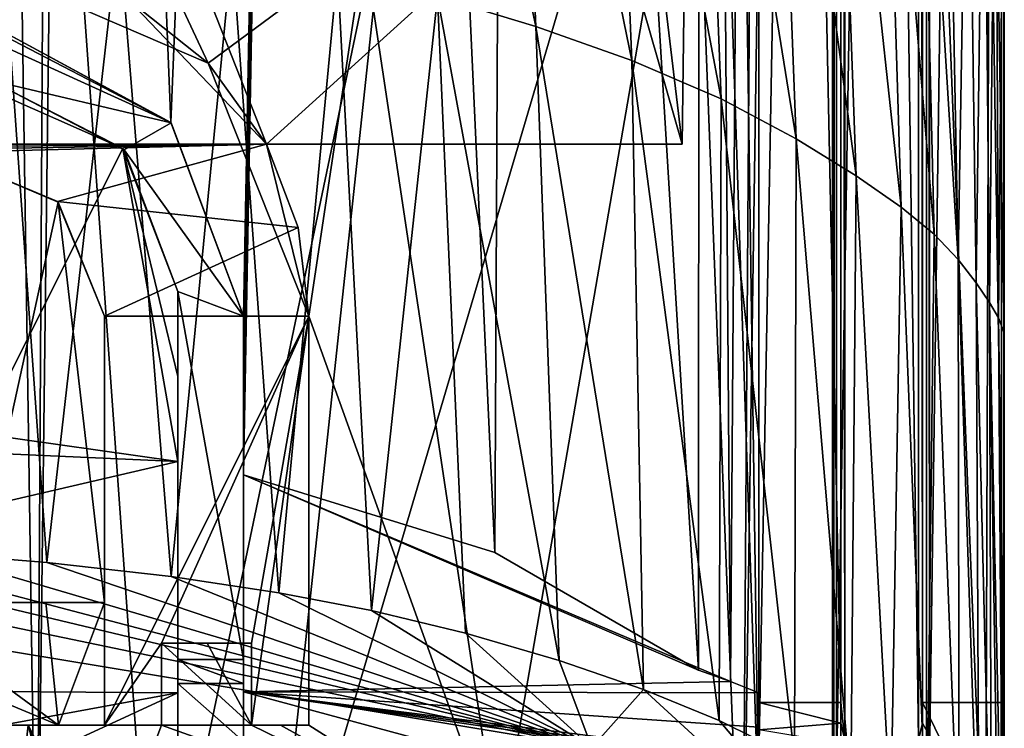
# Model space of a CAD drawing. Extents: x -250 to 250, y -968 to 894.
# Tile 491 of 656: x 229 to 241, y -963 to -955. Entities that reach past the tile are written whole.
import ezdxf

# ---------------------------------------------------------------- set-up
doc = ezdxf.new("R2010")
doc.units = 0
doc.header["$LTSCALE"] = 3.583593
for name, color, linetype in [('4465', 7, 'CONTINUOUS'), ('4471', 7, 'CONTINUOUS'), ('4495', 7, 'CONTINUOUS'), ('4537', 7, 'CONTINUOUS'), ('4539', 7, 'CONTINUOUS'), ('4555', 7, 'CONTINUOUS'), ('4572', 7, 'CONTINUOUS'), ('4582', 7, 'CONTINUOUS'), ('4590', 7, 'CONTINUOUS'), ('4601', 7, 'CONTINUOUS'), ('4610', 7, 'CONTINUOUS'), ('4635', 7, 'CONTINUOUS'), ('4692', 7, 'CONTINUOUS'), ('4705', 7, 'CONTINUOUS'), ('4755', 7, 'CONTINUOUS'), ('4780', 7, 'CONTINUOUS'), ('4818', 7, 'CONTINUOUS'), ('4834', 7, 'CONTINUOUS'), ('4855', 7, 'CONTINUOUS'), ('4888', 7, 'CONTINUOUS'), ('4904', 7, 'CONTINUOUS'), ('4918', 7, 'CONTINUOUS'), ('4919', 7, 'CONTINUOUS'), ('4946', 7, 'CONTINUOUS'), ('4951', 7, 'CONTINUOUS'), ('4971', 7, 'CONTINUOUS'), ('4985', 7, 'CONTINUOUS'), ('4997', 7, 'CONTINUOUS'), ('5000', 7, 'CONTINUOUS'), ('5011', 7, 'CONTINUOUS'), ('5024', 7, 'CONTINUOUS'), ('5025', 7, 'CONTINUOUS'), ('5035', 7, 'CONTINUOUS'), ('5051', 7, 'CONTINUOUS'), ('5058', 7, 'CONTINUOUS'), ('5059', 7, 'CONTINUOUS'), ('5066', 7, 'CONTINUOUS'), ('5068', 7, 'CONTINUOUS'), ('5071', 7, 'CONTINUOUS'), ('5086', 7, 'CONTINUOUS'), ('5088', 7, 'CONTINUOUS'), ('5095', 7, 'CONTINUOUS'), ('5127', 7, 'CONTINUOUS'), ('5139', 7, 'CONTINUOUS'), ('5149', 7, 'CONTINUOUS')]:
    doc.layers.add(name, color=color, linetype=linetype)

msp = doc.modelspace()

# ---------------------------------------------------------------- linework, layer by layer
at = {"layer": '4465', "color": 7, "linetype": 'CONTINUOUS'}
for points in [[(238, -964.357, -5.196), (238, -914.446, -5.196), (237.5, -929.7, -6.305), (238, -964.357, -5.196)], [(237.5, -949.2, -6.305), (238, -964.357, -5.196), (237.5, -929.7, -6.305), (237.5, -949.2, -6.305)], [(228, -953.7, -13.675), (231.27, -955.109, -12.517), (228.5, -949.2, -13.555), (228, -953.7, -13.675)], [(228.5, -949.2, -13.555), (231.27, -955.109, -12.517), (233.175, -953.697, -11.365), (228.5, -949.2, -13.555)], [(234.827, -964.681, -9.972), (237.5, -949.2, -6.305), (233.175, -953.697, -11.365), (234.827, -964.681, -9.972)], [(234.827, -964.681, -9.972), (238, -964.357, -5.196), (237.5, -949.2, -6.305), (234.827, -964.681, -9.972)], [(231.27, -955.109, -12.517), (232.5, -958.2, -11.822), (233.175, -953.697, -11.365), (231.27, -955.109, -12.517)], [(232.5, -958.2, -11.822), (234.827, -964.681, -9.972), (233.175, -953.697, -11.365), (232.5, -958.2, -11.822)], [(229.436, -956.808, -13.279), (228, -956.2, -13.675), (228.363, -961.7, -13.59), (229.436, -956.808, -13.279)], [(230, -961.7, -13.077), (229.436, -956.808, -13.279), (228.363, -961.7, -13.59), (230, -961.7, -13.077)], [(230, -958.2, -13.077), (229.436, -956.808, -13.279), (230, -961.7, -13.077), (230, -958.2, -13.077)], [(232.5, -958.2, -11.822), (232.5, -963.2, -11.822), (234.827, -964.681, -9.972), (232.5, -958.2, -11.822)], [(231.256, -962.2, -12.524), (230.7, -962.2, -12.787), (231.8, -963.2, -12.238), (231.256, -962.2, -12.524)], [(230.7, -962.2, -12.787), (230.7, -963.2, -12.787), (231.8, -963.2, -12.238), (230.7, -962.2, -12.787)], [(231.8, -962.2, -12.238), (231.256, -962.2, -12.524), (231.8, -963.2, -12.238), (231.8, -962.2, -12.238)], [(227.375, -963.2, -13.797), (228.704, -966.499, -13.501), (229.069, -963.2, -13.396), (227.375, -963.2, -13.797)], [(228.704, -966.499, -13.501), (229.935, -966.496, -13.101), (229.069, -963.2, -13.396), (228.704, -966.499, -13.501)], [(230, -965.041, -13.077), (229.069, -963.2, -13.396), (230, -965.873, -13.077), (230, -965.041, -13.077)], [(230.7, -963.2, -12.787), (229.069, -963.2, -13.396), (230, -965.041, -13.077), (230.7, -963.2, -12.787)], [(229.069, -963.2, -13.396), (229.935, -966.496, -13.101), (230, -965.873, -13.077), (229.069, -963.2, -13.396)], [(234.827, -964.681, -9.972), (230.7, -963.2, -12.787), (230, -965.041, -13.077), (234.827, -964.681, -9.972)], [(231.8, -963.2, -12.238), (230.7, -963.2, -12.787), (234.827, -964.681, -9.972), (231.8, -963.2, -12.238)], [(232.153, -963.2, -12.035), (231.8, -963.2, -12.238), (234.827, -964.681, -9.972), (232.153, -963.2, -12.035)], [(232.5, -963.2, -11.822), (232.153, -963.2, -12.035), (234.827, -964.681, -9.972), (232.5, -963.2, -11.822)]]:
    msp.add_3dface(points, dxfattribs=at)
at = {"layer": '4471', "color": 7, "linetype": 'CONTINUOUS'}
for points in [[(237.6, -914.356, 0), (225, -914.136, 12.6), (237.061, -956.1, 3.647), (237.6, -914.356, 0)], [(237.061, -956.1, 3.647), (225, -914.136, 12.6), (225, -956.1, 12.6), (237.061, -956.1, 3.647)], [(237.6, -914.356, 0), (237.061, -956.1, 3.647), (236.565, -951.945, -5), (237.6, -914.356, 0)], [(236.565, -951.945, -5), (231.98, -956.1, -10.49), (230.814, -953.134, -11.178), (236.565, -951.945, -5)], [(237.061, -956.1, 3.647), (231.98, -956.1, -10.49), (236.565, -951.945, -5), (237.061, -956.1, 3.647)], [(231.98, -956.1, -10.49), (230.301, -954.333, -11.43), (230.814, -953.134, -11.178), (231.98, -956.1, -10.49)]]:
    msp.add_3dface(points, dxfattribs=at)
at = {"layer": '4495', "color": 7, "linetype": 'CONTINUOUS'}
for points in [[(230.7, -962.2, -12.787), (231.256, -962.2, -12.524), (231.8, -962.2, -12.238), (230.7, -962.2, -12.787)], [(231.8, -962.2, -3.339), (230.7, -962.2, -12.787), (231.8, -962.2, -12.238), (231.8, -962.2, -3.339)], [(231.8, -962.2, -3.339), (230.7, -962.2, -3.339), (230.7, -962.2, -12.787), (231.8, -962.2, -3.339)]]:
    msp.add_3dface(points, dxfattribs=at)
at = {"layer": '4537', "color": 7, "linetype": 'CONTINUOUS'}
for points in [[(225.376, -956.1, -3.98), (231.98, -956.1, -3.98), (225, -956.1, 12.6), (225.376, -956.1, -3.98)], [(231.98, -956.1, -3.98), (237.061, -956.1, 3.647), (225, -956.1, 12.6), (231.98, -956.1, -3.98)], [(231.98, -956.1, -3.98), (231.98, -956.1, -10.49), (237.061, -956.1, 3.647), (231.98, -956.1, -3.98)]]:
    msp.add_3dface(points, dxfattribs=at)
at = {"layer": '4539', "color": 7, "linetype": 'CONTINUOUS'}
for points in [[(240.086, -898.054, -0.4), (240.051, -898.089, -1.4), (240.086, -963.65, -0.4), (240.086, -898.054, -0.4)], [(240.086, -963.65, -0.4), (240.051, -898.089, -1.4), (240.051, -963.849, -1.4), (240.086, -963.65, -0.4)]]:
    msp.add_3dface(points, dxfattribs=at)
at = {"layer": '4555', "color": 7, "linetype": 'CONTINUOUS'}
for points in [[(225.376, -956.1, -3.98), (225.42, -956.147, -3.975), (231.98, -956.1, -3.98), (225.376, -956.1, -3.98)], [(225.42, -956.147, -3.975), (225.465, -956.2, -3.97), (231.98, -956.1, -3.98), (225.42, -956.147, -3.975)], [(225.465, -956.2, -3.97), (228, -956.2, -3.97), (231.98, -956.1, -3.98), (225.465, -956.2, -3.97)], [(228, -956.2, -3.97), (229.429, -956.801, -3.907), (231.98, -956.1, -3.98), (228, -956.2, -3.97)], [(231.98, -956.1, -3.98), (229.429, -956.801, -3.907), (232.368, -957.119, -3.873), (231.98, -956.1, -3.98)], [(229.429, -956.801, -3.907), (230, -958.2, -3.76), (232.368, -957.119, -3.873), (229.429, -956.801, -3.907)], [(230, -958.2, -3.76), (232.5, -958.2, -3.76), (232.368, -957.119, -3.873), (230, -958.2, -3.76)], [(230.7, -962.2, -3.339), (232.5, -958.2, -3.76), (230, -963.2, -3.234), (230.7, -962.2, -3.339)], [(232.5, -958.2, -3.76), (230, -958.2, -3.76), (230, -963.2, -3.234), (232.5, -958.2, -3.76)], [(231.8, -962.2, -3.339), (232.5, -958.2, -3.76), (230.7, -962.2, -3.339), (231.8, -962.2, -3.339)], [(232.5, -963.2, -3.234), (232.5, -958.2, -3.76), (231.8, -963.2, -3.234), (232.5, -963.2, -3.234)], [(231.8, -963.2, -3.234), (232.5, -958.2, -3.76), (231.8, -962.2, -3.339), (231.8, -963.2, -3.234)], [(230.7, -963.2, -3.234), (230.7, -962.2, -3.339), (230, -963.2, -3.234), (230.7, -963.2, -3.234)]]:
    msp.add_3dface(points, dxfattribs=at)
at = {"layer": '4572', "color": 7, "linetype": 'CONTINUOUS'}
for points in [[(240.995, -898.231, -0.4), (240.769, -965.808, -2.711), (238.618, -911.1, -8.4), (240.995, -898.231, -0.4)], [(240.769, -965.808, -2.711), (240.995, -898.231, -0.4), (240.963, -964.825, -1.09), (240.769, -965.808, -2.711)], [(240.963, -964.825, -1.09), (240.995, -898.231, -0.4), (240.995, -963.65, -0.4), (240.963, -964.825, -1.09)], [(240.769, -965.808, -2.711), (237.8, -966.34, -9.6), (238.618, -911.1, -8.4), (240.769, -965.808, -2.711)], [(238.618, -911.1, -8.4), (237.8, -966.34, -9.6), (238.18, -912.528, -9.072), (238.618, -911.1, -8.4)], [(237.8, -966.34, -9.6), (237.128, -949.105, -10.436), (238.18, -912.528, -9.072), (237.8, -966.34, -9.6)], [(229.174, -966.499, -15.446), (226.785, -961.695, -15.9), (228.384, -913.6, -15.638), (229.174, -966.499, -15.446)], [(229.174, -966.499, -15.446), (228.384, -913.6, -15.638), (229.388, -929.784, -15.387), (229.174, -966.499, -15.446)], [(229.388, -949.284, -15.387), (229.174, -966.499, -15.446), (229.388, -929.784, -15.387), (229.388, -949.284, -15.387)], [(237.8, -966.34, -9.6), (232, -966.49, -14.387), (237.128, -949.105, -10.436), (237.8, -966.34, -9.6)], [(237.128, -949.105, -10.436), (232, -966.49, -14.387), (233.45, -952.945, -13.587), (237.128, -949.105, -10.436)], [(230.612, -966.496, -14.983), (229.174, -966.499, -15.446), (229.388, -949.284, -15.387), (230.612, -966.496, -14.983)], [(233.45, -952.945, -13.587), (230.612, -966.496, -14.983), (229.388, -949.284, -15.387), (233.45, -952.945, -13.587)], [(232, -966.49, -14.387), (230.612, -966.496, -14.983), (233.45, -952.945, -13.587), (232, -966.49, -14.387)]]:
    msp.add_3dface(points, dxfattribs=at)
at = {"layer": '4582', "color": 7, "linetype": 'CONTINUOUS'}
for points in [[(231.27, -955.109, -12.517), (228, -953.7, -13.675), (230.301, -954.333, -11.43), (231.27, -955.109, -12.517)], [(231.98, -956.1, -10.49), (231.27, -955.109, -12.517), (230.301, -954.333, -11.43), (231.98, -956.1, -10.49)], [(232.5, -958.2, -11.822), (231.27, -955.109, -12.517), (231.98, -956.1, -10.49), (232.5, -958.2, -11.822)], [(231.98, -956.1, -3.98), (232.368, -957.119, -3.873), (231.98, -956.1, -10.49), (231.98, -956.1, -3.98)], [(232.5, -958.2, -3.76), (232.5, -958.2, -11.822), (231.98, -956.1, -10.49), (232.5, -958.2, -3.76)], [(232.368, -957.119, -3.873), (232.5, -958.2, -3.76), (231.98, -956.1, -10.49), (232.368, -957.119, -3.873)]]:
    msp.add_3dface(points, dxfattribs=at)
at = {"layer": '4590', "color": 7, "linetype": 'CONTINUOUS'}
for points in [[(238.9, -963.65, 0), (238.914, -963.65, -0.4), (238.949, -898.089, -1.4), (238.9, -963.65, 0)], [(238.9, -914.356), (238.9, -963.65, 0), (238.949, -898.089, -1.4), (238.9, -914.356)], [(238.949, -898.089, -1.4), (238.914, -963.65, -0.4), (238.915, -963.767, -0.435), (238.949, -898.089, -1.4)], [(238.949, -963.849, -1.4), (238.949, -898.089, -1.4), (238.915, -963.767, -0.435), (238.949, -963.849, -1.4)]]:
    msp.add_3dface(points, dxfattribs=at)
at = {"layer": '4601', "color": 7, "linetype": 'CONTINUOUS'}
for points in [[(227.375, -963.2, -13.633), (229.069, -963.2, -13.396), (227.516, -963.2, -13.138), (227.375, -963.2, -13.633)], [(227.375, -963.2, -13.797), (229.069, -963.2, -13.396), (227.375, -963.2, -13.633), (227.375, -963.2, -13.797)], [(229.069, -963.2, -13.396), (230.7, -963.2, -12.787), (227.516, -963.2, -13.138), (229.069, -963.2, -13.396)], [(227.516, -963.2, -13.138), (230.7, -963.2, -12.787), (227.928, -963.2, -12.745), (227.516, -963.2, -13.138)], [(227.928, -963.2, -12.745), (230.7, -963.2, -12.787), (229.441, -963.2, -11.26), (227.928, -963.2, -12.745)], [(230.7, -963.2, -12.787), (230, -963.2, -9.199), (229.441, -963.2, -11.26), (230.7, -963.2, -12.787)], [(230.7, -963.2, -3.234), (230, -963.2, -3.234), (230, -963.2, -9.199), (230.7, -963.2, -3.234)], [(230.7, -963.2, -12.787), (230.7, -963.2, -3.234), (230, -963.2, -9.199), (230.7, -963.2, -12.787)]]:
    msp.add_3dface(points, dxfattribs=at)
at = {"layer": '4610', "color": 7, "linetype": 'CONTINUOUS'}
for points in [[(231.8, -963.2, -3.234), (231.8, -962.2, -3.339), (231.8, -962.2, -12.238), (231.8, -963.2, -3.234)], [(231.8, -963.2, -3.234), (231.8, -962.2, -12.238), (231.8, -963.2, -12.238), (231.8, -963.2, -3.234)]]:
    msp.add_3dface(points, dxfattribs=at)
at = {"layer": '4635', "color": 7, "linetype": 'CONTINUOUS'}
for points in [[(229.441, -963.2, -11.26), (227.396, -961.7, -12.806), (227.665, -962.459, -12.77), (229.441, -963.2, -11.26)], [(229.441, -963.2, -11.26), (229.284, -961.7, -11.337), (227.396, -961.7, -12.806), (229.441, -963.2, -11.26)], [(229.441, -963.2, -11.26), (230, -961.7, -9.047), (229.284, -961.7, -11.337), (229.441, -963.2, -11.26)], [(230, -963.2, -9.199), (230, -961.7, -9.047), (229.441, -963.2, -11.26), (230, -963.2, -9.199)], [(230, -963.2, -9.199), (230, -962.451, -9.11), (230, -961.7, -9.047), (230, -963.2, -9.199)], [(227.928, -963.2, -12.745), (229.441, -963.2, -11.26), (227.665, -962.459, -12.77), (227.928, -963.2, -12.745)]]:
    msp.add_3dface(points, dxfattribs=at)
at = {"layer": '4692', "color": 7, "linetype": 'CONTINUOUS'}
for points in [[(238.9, -914.356), (238, -914.356), (238, -963.65), (238.9, -914.356)], [(238.9, -914.356), (238, -963.65), (238.9, -963.65, 0), (238.9, -914.356)]]:
    msp.add_3dface(points, dxfattribs=at)
at = {"layer": '4705', "color": 7, "linetype": 'CONTINUOUS'}
for points in [[(232.5, -963.2, -3.234), (231.8, -963.2, -12.238), (232.5, -963.2, -11.822), (232.5, -963.2, -3.234)], [(232.5, -963.2, -3.234), (231.8, -963.2, -3.234), (231.8, -963.2, -12.238), (232.5, -963.2, -3.234)], [(231.8, -963.2, -12.238), (232.153, -963.2, -12.035), (232.5, -963.2, -11.822), (231.8, -963.2, -12.238)]]:
    msp.add_3dface(points, dxfattribs=at)
at = {"layer": '4755', "color": 7, "linetype": 'CONTINUOUS'}
for points in [[(240.051, -898.089, -1.4), (238.949, -963.849, -1.4), (240.051, -963.849, -1.4), (240.051, -898.089, -1.4)], [(238.949, -898.089, -1.4), (238.949, -963.849, -1.4), (240.051, -898.089, -1.4), (238.949, -898.089, -1.4)]]:
    msp.add_3dface(points, dxfattribs=at)
at = {"layer": '4780', "color": 7, "linetype": 'CONTINUOUS'}
for points in [[(232.5, -958.2, -3.76), (232.5, -963.2, -3.234), (232.5, -963.2, -11.822), (232.5, -958.2, -3.76)], [(232.5, -958.2, -11.822), (232.5, -958.2, -3.76), (232.5, -963.2, -11.822), (232.5, -958.2, -11.822)]]:
    msp.add_3dface(points, dxfattribs=at)
at = {"layer": '4818', "color": 7, "linetype": 'CONTINUOUS'}
for points in [[(230, -958.2, -3.76), (230, -958.2, -13.077), (230, -961.7, -9.047), (230, -958.2, -3.76)], [(230, -963.2, -3.234), (230, -958.2, -3.76), (230, -961.7, -9.047), (230, -963.2, -3.234)], [(230, -958.2, -13.077), (230, -961.7, -13.077), (230, -961.7, -9.047), (230, -958.2, -13.077)], [(230, -962.451, -9.11), (230, -963.2, -3.234), (230, -961.7, -9.047), (230, -962.451, -9.11)], [(230, -963.2, -9.199), (230, -963.2, -3.234), (230, -962.451, -9.11), (230, -963.2, -9.199)]]:
    msp.add_3dface(points, dxfattribs=at)
at = {"layer": '4834', "color": 7, "linetype": 'CONTINUOUS'}
for points in [[(238, -914.356), (238, -914.446, -5.196), (238, -963.65, -0.4), (238, -914.356)], [(238, -914.356), (238, -963.65, -0.4), (238, -963.65), (238, -914.356)], [(238, -914.446, -5.196), (238, -964.357, -5.196), (238, -963.65, -0.4), (238, -914.446, -5.196)]]:
    msp.add_3dface(points, dxfattribs=at)
at = {"layer": '4855', "color": 7, "linetype": 'CONTINUOUS'}
for points in [[(230, -961.7, -13.077), (228.363, -961.7, -13.59), (226.863, -961.7, -13.207), (230, -961.7, -13.077)], [(227.396, -961.7, -12.806), (230, -961.7, -13.077), (226.863, -961.7, -13.207), (227.396, -961.7, -12.806)], [(229.284, -961.7, -11.337), (230, -961.7, -13.077), (227.396, -961.7, -12.806), (229.284, -961.7, -11.337)], [(230, -961.7, -9.047), (230, -961.7, -13.077), (229.284, -961.7, -11.337), (230, -961.7, -9.047)]]:
    msp.add_3dface(points, dxfattribs=at)
at = {"layer": '4888', "color": 7, "linetype": 'CONTINUOUS'}
msp.add_3dface([(226.785, -961.695, -15.9), (229.174, -966.499, -15.446), (228.931, -966.499, -15.486), (226.785, -961.695, -15.9)], dxfattribs=at)
at = {"layer": '4904', "color": 7, "linetype": 'CONTINUOUS'}
for points in [[(230.7, -962.2, -3.339), (230.7, -963.2, -12.787), (230.7, -962.2, -12.787), (230.7, -962.2, -3.339)], [(230.7, -962.2, -3.339), (230.7, -963.2, -3.234), (230.7, -963.2, -12.787), (230.7, -962.2, -3.339)]]:
    msp.add_3dface(points, dxfattribs=at)
at = {"layer": '4918', "color": 7, "linetype": 'CONTINUOUS'}
for points in [[(240.995, -898.231, -0.4), (240.086, -898.054, -0.4), (240.086, -963.65, -0.4), (240.995, -898.231, -0.4)], [(240.995, -963.65, -0.4), (240.995, -898.231, -0.4), (240.086, -963.65, -0.4), (240.995, -963.65, -0.4)]]:
    msp.add_3dface(points, dxfattribs=at)
at = {"layer": '4919', "color": 7, "linetype": 'CONTINUOUS'}
for points in [[(228, -956.2, -3.97), (228, -956.2, -13.675), (229.436, -956.808, -13.279), (228, -956.2, -3.97)], [(228, -956.2, -3.97), (229.436, -956.808, -13.279), (229.429, -956.801, -3.907), (228, -956.2, -3.97)], [(229.436, -956.808, -13.279), (230, -958.2, -13.077), (229.429, -956.801, -3.907), (229.436, -956.808, -13.279)], [(230, -958.2, -13.077), (230, -958.2, -3.76), (229.429, -956.801, -3.907), (230, -958.2, -13.077)]]:
    msp.add_3dface(points, dxfattribs=at)
at = {"layer": '4946', "color": 7, "linetype": 'CONTINUOUS'}
for points in [[(231.7, -960.141, 17.223), (234.771, -961.091, 13.527), (237.261, -962.528, 6.757), (231.7, -960.141, 17.223)], [(231.7, -960.141, 17.223), (237.261, -962.528, 6.757), (237.655, -962.667, 5.988), (231.7, -960.141, 17.223)], [(231.7, -960.141, 17.223), (237.655, -962.667, 5.988), (231.7, -962.793, 5.26), (231.7, -960.141, 17.223)], [(237.655, -962.667, 5.988), (238, -962.804, 5.196), (231.7, -962.793, 5.26), (237.655, -962.667, 5.988)], [(238, -963.225, 2.565), (238, -963.59, -0.075), (231.7, -962.793, 5.26), (238, -963.225, 2.565)], [(238, -962.804, 5.196), (238, -963.225, 2.565), (231.7, -962.793, 5.26), (238, -962.804, 5.196)], [(238, -963.59, -0.075), (238, -963.645, -0.52), (231.7, -962.793, 5.26), (238, -963.59, -0.075)], [(238, -963.645, -0.52), (238, -963.7, -0.965), (231.7, -962.793, 5.26), (238, -963.645, -0.52)], [(231.7, -962.793, 5.26), (238, -963.7, -0.965), (235.876, -963.923, -2.96), (231.7, -962.793, 5.26)], [(231.7, -964.271, -6.904), (231.7, -962.793, 5.26), (235.876, -963.923, -2.96), (231.7, -964.271, -6.904)]]:
    msp.add_3dface(points, dxfattribs=at)
at = {"layer": '4951', "color": 7, "linetype": 'CONTINUOUS'}
for points in [[(225.4, -931.362, 16.69), (229.093, -912.943, 13.924), (225.519, -954.6, 19.132), (225.4, -931.362, 16.69)], [(225.519, -954.6, 19.132), (229.093, -912.943, 13.924), (226.831, -954.6, 18.946), (225.519, -954.6, 19.132)], [(226.831, -954.6, 18.946), (229.093, -912.943, 13.924), (228.1, -954.6, 18.618), (226.831, -954.6, 18.946)], [(228.1, -954.6, 18.618), (229.093, -912.943, 13.924), (230.813, -955.833, 17.424), (228.1, -954.6, 18.618)], [(229.093, -912.943, 13.924), (232.555, -912.906, 11.786), (230.813, -955.833, 17.424), (229.093, -912.943, 13.924)], [(230.813, -955.833, 17.424), (232.555, -912.906, 11.786), (231.7, -958.2, 17.008), (230.813, -955.833, 17.424)], [(231.7, -960.141, 17.223), (232.555, -912.906, 11.786), (234.771, -961.091, 13.527), (231.7, -960.141, 17.223)], [(231.7, -960.141, 17.223), (231.7, -959.172, 17.116), (232.555, -912.906, 11.786), (231.7, -960.141, 17.223)], [(231.7, -958.2, 17.008), (232.555, -912.906, 11.786), (231.7, -959.172, 17.116), (231.7, -958.2, 17.008)], [(234.771, -961.091, 13.527), (232.555, -912.906, 11.786), (234.952, -924.604, 9.847), (234.771, -961.091, 13.527)], [(237.261, -962.528, 6.757), (234.771, -961.091, 13.527), (234.952, -924.604, 9.847), (237.261, -962.528, 6.757)]]:
    msp.add_3dface(points, dxfattribs=at)
at = {"layer": '4971', "color": 7, "linetype": 'CONTINUOUS'}
msp.add_3dface([(241, -962.922), (241, -964.415, 0), (240.981, -964.941, -0.781), (241, -962.922)], dxfattribs=at)
at = {"layer": '4985', "color": 7, "linetype": 'CONTINUOUS'}
for points in [[(228.478, -959.634, 19.025), (228.3, -955.3, 18.626), (230.224, -956.151, 17.832), (228.478, -959.634, 19.025)], [(230.9, -959.977, 17.816), (228.478, -959.634, 19.025), (230.224, -956.151, 17.832), (230.9, -959.977, 17.816)], [(230.9, -957.9, 17.589), (230.9, -958.939, 17.703), (230.224, -956.151, 17.832), (230.9, -957.9, 17.589)], [(230.9, -958.939, 17.703), (230.9, -959.977, 17.816), (230.224, -956.151, 17.832), (230.9, -958.939, 17.703)]]:
    msp.add_3dface(points, dxfattribs=at)
at = {"layer": '4997', "color": 7, "linetype": 'CONTINUOUS'}
for points in [[(230.9, -962.4, -10), (230.9, -962.4, -1.5), (231.7, -962.4, -10), (230.9, -962.4, -10)], [(231.7, -962.4, -10), (230.9, -962.4, -1.5), (231.7, -962.4, -1.5), (231.7, -962.4, -10)]]:
    msp.add_3dface(points, dxfattribs=at)
at = {"layer": '5000', "color": 7, "linetype": 'CONTINUOUS'}
for points in [[(238, -914.456), (238, -962.804, 5.196), (238, -914.365, 5.196), (238, -914.456)], [(238, -962.804, 5.196), (238, -914.456), (238, -962.922), (238, -962.804, 5.196)], [(238, -963.225, 2.565), (238, -962.804, 5.196), (238, -962.922), (238, -963.225, 2.565)], [(238, -963.225, 2.565), (238, -962.922), (238, -963.258, -0.019), (238, -963.225, 2.565)], [(238, -963.59, -0.075), (238, -963.225, 2.565), (238, -963.258, -0.019), (238, -963.59, -0.075)]]:
    msp.add_3dface(points, dxfattribs=at)
at = {"layer": '5011', "color": 7, "linetype": 'CONTINUOUS'}
for points in [[(238, -962.922), (239, -962.922), (239, -963.175, -0.011), (238, -962.922)], [(238, -963.258, -0.019), (238, -962.922), (239, -963.175, -0.011), (238, -963.258, -0.019)], [(241, -962.922), (240.981, -964.941, -0.781), (240, -962.922), (241, -962.922)], [(240, -962.922), (240.981, -964.941, -0.781), (240, -963.175, -0.011), (240, -962.922)], [(239.002, -963.427, -0.043), (238, -963.258, -0.019), (239, -963.175, -0.011), (239.002, -963.427, -0.043)], [(240.981, -964.941, -0.781), (239.999, -963.427, -0.043), (240, -963.175, -0.011), (240.981, -964.941, -0.781)]]:
    msp.add_3dface(points, dxfattribs=at)
at = {"layer": '5024', "color": 7, "linetype": 'CONTINUOUS'}
for points in [[(239.049, -898.327, -1.4), (239.951, -963.38, -1.4), (239.049, -963.38, -1.4), (239.049, -898.327, -1.4)], [(239.951, -898.327, -1.4), (239.951, -963.38, -1.4), (239.049, -898.327, -1.4), (239.951, -898.327, -1.4)]]:
    msp.add_3dface(points, dxfattribs=at)
at = {"layer": '5025', "color": 7, "linetype": 'CONTINUOUS'}
for points in [[(228.1, -954.6, 1.43), (230.813, -955.833, 17.424), (228.473, -954.619, 0.549), (228.1, -954.6, 1.43)], [(228.1, -954.6, 18.618), (230.813, -955.833, 17.424), (228.1, -954.6, 1.43), (228.1, -954.6, 18.618)], [(230.813, -955.833, 17.424), (228.6, -954.635, -0.4), (228.473, -954.619, 0.549), (230.813, -955.833, 17.424)], [(228.6, -954.635, -1.5), (230.813, -955.833, 17.424), (230.817, -955.838, -1.5), (228.6, -954.635, -1.5)], [(228.6, -954.635, -0.4), (230.813, -955.833, 17.424), (228.6, -954.635, -1.5), (228.6, -954.635, -0.4)], [(230.813, -955.833, 17.424), (231.7, -958.2, 17.008), (230.817, -955.838, -1.5), (230.813, -955.833, 17.424)], [(231.7, -958.2, 17.008), (231.7, -958.2, -1.5), (230.817, -955.838, -1.5), (231.7, -958.2, 17.008)]]:
    msp.add_3dface(points, dxfattribs=at)
at = {"layer": '5035', "color": 7, "linetype": 'CONTINUOUS'}
for points in [[(237.283, -912.817, 6.717), (237.261, -962.528, 6.757), (234.952, -924.604, 9.847), (237.283, -912.817, 6.717)], [(237.261, -962.528, 6.757), (237.283, -912.817, 6.717), (237.655, -962.667, 5.988), (237.261, -962.528, 6.757)], [(237.655, -962.667, 5.988), (237.283, -912.817, 6.717), (238, -914.365, 5.196), (237.655, -962.667, 5.988)], [(238, -962.804, 5.196), (237.655, -962.667, 5.988), (238, -914.365, 5.196), (238, -962.804, 5.196)]]:
    msp.add_3dface(points, dxfattribs=at)
at = {"layer": '5051', "color": 7, "linetype": 'CONTINUOUS'}
for points in [[(240, -898.278), (240, -962.922), (239.951, -898.327, -1.4), (240, -898.278)], [(240, -962.922), (240, -963.175, -0.011), (239.951, -898.327, -1.4), (240, -962.922)], [(239.951, -898.327, -1.4), (240, -963.175, -0.011), (239.951, -963.38, -1.4), (239.951, -898.327, -1.4)], [(240, -963.175, -0.011), (239.999, -963.427, -0.043), (239.951, -963.38, -1.4), (240, -963.175, -0.011)]]:
    msp.add_3dface(points, dxfattribs=at)
at = {"layer": '5058', "color": 7, "linetype": 'CONTINUOUS'}
for points in [[(228.6, -954.635, -1.5), (230.817, -955.838, -1.5), (228.6, -955.317, -1.5), (228.6, -954.635, -1.5)], [(230.817, -955.838, -1.5), (230.241, -956.17, -1.5), (228.6, -955.317, -1.5), (230.817, -955.838, -1.5)], [(230.817, -955.838, -1.5), (231.7, -958.2, -1.5), (230.241, -956.17, -1.5), (230.817, -955.838, -1.5)], [(231.7, -958.2, -1.5), (230.9, -957.9, -1.5), (230.241, -956.17, -1.5), (231.7, -958.2, -1.5)], [(231.7, -962.4, -1.5), (230.9, -957.9, -1.5), (231.7, -958.2, -1.5), (231.7, -962.4, -1.5)], [(230.9, -962.4, -1.5), (230.9, -957.9, -1.5), (231.7, -962.4, -1.5), (230.9, -962.4, -1.5)]]:
    msp.add_3dface(points, dxfattribs=at)
at = {"layer": '5059', "color": 7, "linetype": 'CONTINUOUS'}
msp.add_3dface([(225.657, -961.772, 22.336), (132.5, -963.672, 15.59), (235.96, -963.475, 16.359), (225.657, -961.772, 22.336)], dxfattribs=at)
at = {"layer": '5066', "color": 7, "linetype": 'CONTINUOUS'}
for points in [[(230.9, -962.4, -10), (231.7, -962.4, -10), (231.7, -962.693, -10.707), (230.9, -962.4, -10)], [(230.9, -962.693, -10.707), (230.9, -962.4, -10), (231.7, -962.693, -10.707), (230.9, -962.693, -10.707)], [(230.9, -962.693, -10.707), (231.7, -962.693, -10.707), (231.7, -963.4, -11), (230.9, -962.693, -10.707)], [(230.9, -963.4, -11), (230.9, -962.693, -10.707), (231.7, -963.4, -11), (230.9, -963.4, -11)]]:
    msp.add_3dface(points, dxfattribs=at)
at = {"layer": '5068', "color": 7, "linetype": 'CONTINUOUS'}
for points in [[(231.7, -958.2, 17.008), (231.7, -962.4, -1.5), (231.7, -958.2, -1.5), (231.7, -958.2, 17.008)], [(231.7, -958.2, 17.008), (231.7, -962.793, 5.26), (231.7, -962.4, -1.5), (231.7, -958.2, 17.008)], [(231.7, -958.2, 17.008), (231.7, -959.172, 17.116), (231.7, -962.793, 5.26), (231.7, -958.2, 17.008)], [(231.7, -959.172, 17.116), (231.7, -960.141, 17.223), (231.7, -962.793, 5.26), (231.7, -959.172, 17.116)], [(231.7, -962.4, -10), (231.7, -964.271, -11), (231.7, -962.693, -10.707), (231.7, -962.4, -10)], [(231.7, -964.271, -6.904), (231.7, -962.4, -10), (231.7, -962.4, -1.5), (231.7, -964.271, -6.904)], [(231.7, -964.271, -6.904), (231.7, -964.271, -11), (231.7, -962.4, -10), (231.7, -964.271, -6.904)], [(231.7, -962.793, 5.26), (231.7, -964.271, -6.904), (231.7, -962.4, -1.5), (231.7, -962.793, 5.26)], [(231.7, -962.693, -10.707), (231.7, -964.271, -11), (231.7, -963.4, -11), (231.7, -962.693, -10.707)]]:
    msp.add_3dface(points, dxfattribs=at)
at = {"layer": '5071', "color": 7, "linetype": 'CONTINUOUS'}
for points in [[(235.96, -963.475, 16.359), (225.718, -961.03, 22.822), (225.707, -961.341, 22.785), (235.96, -963.475, 16.359)], [(225.718, -961.03, 22.822), (235.96, -963.475, 16.359), (226.724, -961.047, 22.709), (225.718, -961.03, 22.822)], [(235.96, -963.475, 16.359), (227.892, -961.099, 22.492), (226.724, -961.047, 22.709), (235.96, -963.475, 16.359)], [(235.96, -963.475, 16.359), (229.297, -961.211, 22.087), (227.892, -961.099, 22.492), (235.96, -963.475, 16.359)], [(235.96, -963.475, 16.359), (230.818, -961.384, 21.477), (229.297, -961.211, 22.087), (235.96, -963.475, 16.359)], [(225.657, -961.772, 22.336), (235.96, -963.475, 16.359), (225.707, -961.341, 22.785), (225.657, -961.772, 22.336)], [(235.96, -963.475, 16.359), (232.132, -961.582, 20.786), (230.818, -961.384, 21.477), (235.96, -963.475, 16.359)], [(235.96, -963.475, 16.359), (233.265, -961.801, 20.019), (232.132, -961.582, 20.786), (235.96, -963.475, 16.359)], [(235.96, -963.475, 16.359), (234.415, -962.077, 19.038), (233.265, -961.801, 20.019), (235.96, -963.475, 16.359)], [(235.96, -963.475, 16.359), (235.561, -962.41, 17.837), (234.415, -962.077, 19.038), (235.96, -963.475, 16.359)], [(235.96, -963.475, 16.359), (236.59, -962.764, 16.504), (235.561, -962.41, 17.837), (235.96, -963.475, 16.359)], [(235.96, -963.475, 16.359), (239.267, -965.221, 8.662), (236.59, -962.764, 16.504), (235.96, -963.475, 16.359)], [(239.267, -965.221, 8.662), (237.513, -963.144, 14.998), (236.59, -962.764, 16.504), (239.267, -965.221, 8.662)], [(239.267, -965.221, 8.662), (238.436, -963.599, 13.092), (237.513, -963.144, 14.998), (239.267, -965.221, 8.662)]]:
    msp.add_3dface(points, dxfattribs=at)
at = {"layer": '5086', "color": 7, "linetype": 'CONTINUOUS'}
for points in [[(241, -950.895), (241, -958.406), (240, -898.278), (241, -950.895)], [(240, -898.278), (241, -962.922), (240, -962.922), (240, -898.278)], [(241, -958.406), (241, -962.922), (240, -898.278), (241, -958.406)], [(238, -962.922), (238, -914.456), (239, -962.922), (238, -962.922)], [(239, -962.922), (238, -914.456), (239, -914.456), (239, -962.922)]]:
    msp.add_3dface(points, dxfattribs=at)
at = {"layer": '5088', "color": 7, "linetype": 'CONTINUOUS'}
for points in [[(230.9, -957.9, -1.5), (230.9, -962.806, 5.184), (230.9, -957.9, 17.589), (230.9, -957.9, -1.5)], [(230.9, -962.4, -1.5), (230.9, -962.806, 5.184), (230.9, -957.9, -1.5), (230.9, -962.4, -1.5)], [(230.9, -957.9, 17.589), (230.9, -962.806, 5.184), (230.9, -958.939, 17.703), (230.9, -957.9, 17.589)], [(230.9, -959.977, 17.816), (230.9, -958.939, 17.703), (230.9, -962.806, 5.184), (230.9, -959.977, 17.816)], [(230.9, -964.325, -7.673), (230.9, -962.4, -10), (230.9, -962.693, -10.707), (230.9, -964.325, -7.673)], [(230.9, -962.4, -10), (230.9, -964.325, -7.673), (230.9, -962.4, -1.5), (230.9, -962.4, -10)], [(230.9, -964.325, -7.673), (230.9, -962.806, 5.184), (230.9, -962.4, -1.5), (230.9, -964.325, -7.673)], [(230.9, -963.4, -11), (230.9, -964.325, -7.673), (230.9, -962.693, -10.707), (230.9, -963.4, -11)]]:
    msp.add_3dface(points, dxfattribs=at)
at = {"layer": '5095', "color": 7, "linetype": 'CONTINUOUS'}
for points in [[(228.3, -955.3, 18.626), (228.6, -955.317, -0.4), (230.224, -956.151, 17.832), (228.3, -955.3, 18.626)], [(230.241, -956.17, -1.5), (228.6, -955.317, -0.4), (228.6, -955.317, -1.5), (230.241, -956.17, -1.5)], [(230.224, -956.151, 17.832), (228.6, -955.317, -0.4), (230.241, -956.17, -1.5), (230.224, -956.151, 17.832)], [(230.9, -957.9, -1.5), (230.9, -957.9, 17.589), (230.224, -956.151, 17.832), (230.9, -957.9, -1.5)], [(230.9, -957.9, -1.5), (230.224, -956.151, 17.832), (230.241, -956.17, -1.5), (230.9, -957.9, -1.5)]]:
    msp.add_3dface(points, dxfattribs=at)
at = {"layer": '5127', "color": 7, "linetype": 'CONTINUOUS'}
for points in [[(239, -911.7), (239.049, -898.327, -1.4), (239.049, -963.38, -1.4), (239, -911.7)], [(239, -912.7), (239, -911.7), (239.049, -963.38, -1.4), (239, -912.7)], [(239, -914.456), (239, -912.7), (239.049, -963.38, -1.4), (239, -914.456)], [(239, -962.922), (239, -914.456), (239.049, -963.38, -1.4), (239, -962.922)], [(239, -963.175, -0.011), (239, -962.922), (239.049, -963.38, -1.4), (239, -963.175, -0.011)], [(239.002, -963.427, -0.043), (239, -963.175, -0.011), (239.049, -963.38, -1.4), (239.002, -963.427, -0.043)]]:
    msp.add_3dface(points, dxfattribs=at)
at = {"layer": '5139', "color": 7, "linetype": 'CONTINUOUS'}
for points in [[(219.1, -959.454, 19.642), (230.9, -959.977, 17.816), (219.1, -962.719, 5.688), (219.1, -959.454, 19.642)], [(228.478, -959.634, 19.025), (230.9, -959.977, 17.816), (219.1, -959.454, 19.642), (228.478, -959.634, 19.025)], [(230.9, -959.977, 17.816), (230.9, -962.806, 5.184), (219.1, -962.719, 5.688), (230.9, -959.977, 17.816)], [(230.9, -962.806, 5.184), (224.5, -963.983, -3.549), (219.1, -962.719, 5.688), (230.9, -962.806, 5.184)], [(228.046, -964.121, -5.019), (224.5, -963.983, -3.549), (230.9, -962.806, 5.184), (228.046, -964.121, -5.019)], [(230.9, -964.325, -7.673), (228.046, -964.121, -5.019), (230.9, -962.806, 5.184), (230.9, -964.325, -7.673)]]:
    msp.add_3dface(points, dxfattribs=at)
at = {"layer": '5149', "color": 7, "linetype": 'CONTINUOUS'}
for points in [[(234.072, -954.293, 18.495), (235.272, -954.659, 17.282), (233.771, -947.622, 17.972), (234.072, -954.293, 18.495)], [(233.771, -947.622, 17.972), (235.272, -954.659, 17.282), (234.981, -947.916, 16.79), (233.771, -947.622, 17.972)], [(235.272, -954.659, 17.282), (236.449, -955.078, 15.81), (234.981, -947.916, 16.79), (235.272, -954.659, 17.282)], [(234.981, -947.916, 16.79), (236.449, -955.078, 15.81), (236.167, -948.255, 15.377), (234.981, -947.916, 16.79)], [(236.167, -948.255, 15.377), (237.539, -955.546, 14.037), (237.268, -948.636, 13.692), (236.167, -948.255, 15.377)], [(236.449, -955.078, 15.81), (237.539, -955.546, 14.037), (236.167, -948.255, 15.377), (236.449, -955.078, 15.81)], [(237.268, -948.636, 13.692), (238.457, -956.035, 12.064), (238.188, -949.035, 11.82), (237.268, -948.636, 13.692)], [(237.539, -955.546, 14.037), (238.457, -956.035, 12.064), (237.268, -948.636, 13.692), (237.539, -955.546, 14.037)], [(238.188, -949.035, 11.82), (239.19, -956.488, 10.153), (238.933, -949.401, 9.998), (238.188, -949.035, 11.82)], [(238.457, -956.035, 12.064), (239.19, -956.488, 10.153), (238.188, -949.035, 11.82), (238.457, -956.035, 12.064)], [(238.933, -949.401, 9.998), (239.74, -956.869, 8.461), (239.52, -949.704, 8.368), (238.933, -949.401, 9.998)], [(239.19, -956.488, 10.153), (239.74, -956.869, 8.461), (238.933, -949.401, 9.998), (239.19, -956.488, 10.153)], [(239.52, -949.704, 8.368), (240.141, -957.2, 6.861), (239.967, -949.963, 6.812), (239.52, -949.704, 8.368)], [(239.74, -956.869, 8.461), (240.141, -957.2, 6.861), (239.52, -949.704, 8.368), (239.74, -956.869, 8.461)], [(240.141, -957.2, 6.861), (240.434, -957.509, 5.215), (239.967, -949.963, 6.812), (240.141, -957.2, 6.861)], [(239.967, -949.963, 6.812), (240.434, -957.509, 5.215), (240.298, -950.205, 5.212), (239.967, -949.963, 6.812)], [(240.298, -950.205, 5.212), (240.434, -957.509, 5.215), (240.553, -950.425, 3.63), (240.298, -950.205, 5.212)], [(240.434, -957.509, 5.215), (240.656, -957.794, 3.59), (240.553, -950.425, 3.63), (240.434, -957.509, 5.215)], [(240.553, -950.425, 3.63), (240.656, -957.794, 3.59), (240.749, -950.607, 2.213), (240.553, -950.425, 3.63)], [(240.656, -957.794, 3.59), (240.818, -958.033, 2.157), (240.749, -950.607, 2.213), (240.656, -957.794, 3.59)], [(240.749, -950.607, 2.213), (240.818, -958.033, 2.157), (240.894, -950.748, 1.023), (240.749, -950.607, 2.213)], [(240.818, -958.033, 2.157), (240.928, -958.223, 0.983), (240.894, -950.748, 1.023), (240.818, -958.033, 2.157)], [(240.928, -958.223, 0.983), (241, -950.895), (240.894, -950.748, 1.023), (240.928, -958.223, 0.983)], [(241, -958.406), (241, -950.895), (240.928, -958.223, 0.983), (241, -958.406)], [(227.892, -961.099, 22.492), (229.297, -961.211, 22.087), (228.736, -953.277, 21.425), (227.892, -961.099, 22.492)], [(228.736, -953.277, 21.425), (229.297, -961.211, 22.087), (230.176, -953.48, 20.907), (228.736, -953.277, 21.425)], [(229.297, -961.211, 22.087), (230.818, -961.384, 21.477), (230.176, -953.48, 20.907), (229.297, -961.211, 22.087)], [(230.176, -953.48, 20.907), (230.818, -961.384, 21.477), (231.563, -953.716, 20.252), (230.176, -953.48, 20.907)], [(230.818, -961.384, 21.477), (232.132, -961.582, 20.786), (231.563, -953.716, 20.252), (230.818, -961.384, 21.477)], [(231.563, -953.716, 20.252), (232.132, -961.582, 20.786), (232.851, -953.982, 19.469), (231.563, -953.716, 20.252)], [(232.132, -961.582, 20.786), (233.265, -961.801, 20.019), (232.851, -953.982, 19.469), (232.132, -961.582, 20.786)], [(232.851, -953.982, 19.469), (233.265, -961.801, 20.019), (234.072, -954.293, 18.495), (232.851, -953.982, 19.469)], [(233.265, -961.801, 20.019), (234.415, -962.077, 19.038), (234.072, -954.293, 18.495), (233.265, -961.801, 20.019)], [(234.072, -954.293, 18.495), (235.561, -962.41, 17.837), (235.272, -954.659, 17.282), (234.072, -954.293, 18.495)], [(234.415, -962.077, 19.038), (235.561, -962.41, 17.837), (234.072, -954.293, 18.495), (234.415, -962.077, 19.038)], [(235.272, -954.659, 17.282), (236.59, -962.764, 16.504), (236.449, -955.078, 15.81), (235.272, -954.659, 17.282)], [(235.561, -962.41, 17.837), (236.59, -962.764, 16.504), (235.272, -954.659, 17.282), (235.561, -962.41, 17.837)], [(236.449, -955.078, 15.81), (237.513, -963.144, 14.998), (237.539, -955.546, 14.037), (236.449, -955.078, 15.81)], [(236.59, -962.764, 16.504), (237.513, -963.144, 14.998), (236.449, -955.078, 15.81), (236.59, -962.764, 16.504)], [(237.513, -963.144, 14.998), (238.436, -963.599, 13.092), (237.539, -955.546, 14.037), (237.513, -963.144, 14.998)], [(237.539, -955.546, 14.037), (238.436, -963.599, 13.092), (238.457, -956.035, 12.064), (237.539, -955.546, 14.037)], [(238.436, -963.599, 13.092), (239.124, -963.992, 11.373), (238.457, -956.035, 12.064), (238.436, -963.599, 13.092)], [(238.457, -956.035, 12.064), (239.124, -963.992, 11.373), (239.19, -956.488, 10.153), (238.457, -956.035, 12.064)], [(239.124, -963.992, 11.373), (239.613, -964.304, 9.94), (239.19, -956.488, 10.153), (239.124, -963.992, 11.373)], [(239.19, -956.488, 10.153), (239.613, -964.304, 9.94), (239.74, -956.869, 8.461), (239.19, -956.488, 10.153)], [(239.613, -964.304, 9.94), (240.055, -964.629, 8.35), (239.74, -956.869, 8.461), (239.613, -964.304, 9.94)], [(239.74, -956.869, 8.461), (240.055, -964.629, 8.35), (240.141, -957.2, 6.861), (239.74, -956.869, 8.461)], [(240.055, -964.629, 8.35), (240.447, -964.992, 6.363), (240.141, -957.2, 6.861), (240.055, -964.629, 8.35)], [(240.141, -957.2, 6.861), (240.447, -964.992, 6.363), (240.434, -957.509, 5.215), (240.141, -957.2, 6.861)], [(240.434, -957.509, 5.215), (240.693, -965.279, 4.587), (240.656, -957.794, 3.59), (240.434, -957.509, 5.215)], [(240.447, -964.992, 6.363), (240.693, -965.279, 4.587), (240.434, -957.509, 5.215), (240.447, -964.992, 6.363)], [(240.656, -957.794, 3.59), (240.842, -965.491, 3.163), (240.818, -958.033, 2.157), (240.656, -957.794, 3.59)], [(240.693, -965.279, 4.587), (240.842, -965.491, 3.163), (240.656, -957.794, 3.59), (240.693, -965.279, 4.587)], [(240.842, -965.491, 3.163), (240.933, -965.652, 1.991), (240.818, -958.033, 2.157), (240.842, -965.491, 3.163)], [(240.818, -958.033, 2.157), (240.984, -965.781, 0.979), (240.928, -958.223, 0.983), (240.818, -958.033, 2.157)], [(240.933, -965.652, 1.991), (240.984, -965.781, 0.979), (240.818, -958.033, 2.157), (240.933, -965.652, 1.991)], [(241, -958.406), (240.928, -958.223, 0.983), (241, -962.922), (241, -958.406)], [(240.984, -965.781, 0.979), (241, -965.898, 0), (240.928, -958.223, 0.983), (240.984, -965.781, 0.979)], [(241, -965.898, 0), (241, -964.415, 0), (240.928, -958.223, 0.983), (241, -965.898, 0)], [(241, -964.415, 0), (241, -962.922), (240.928, -958.223, 0.983), (241, -964.415, 0)]]:
    msp.add_3dface(points, dxfattribs=at)

doc.saveas('drawing.dxf')
